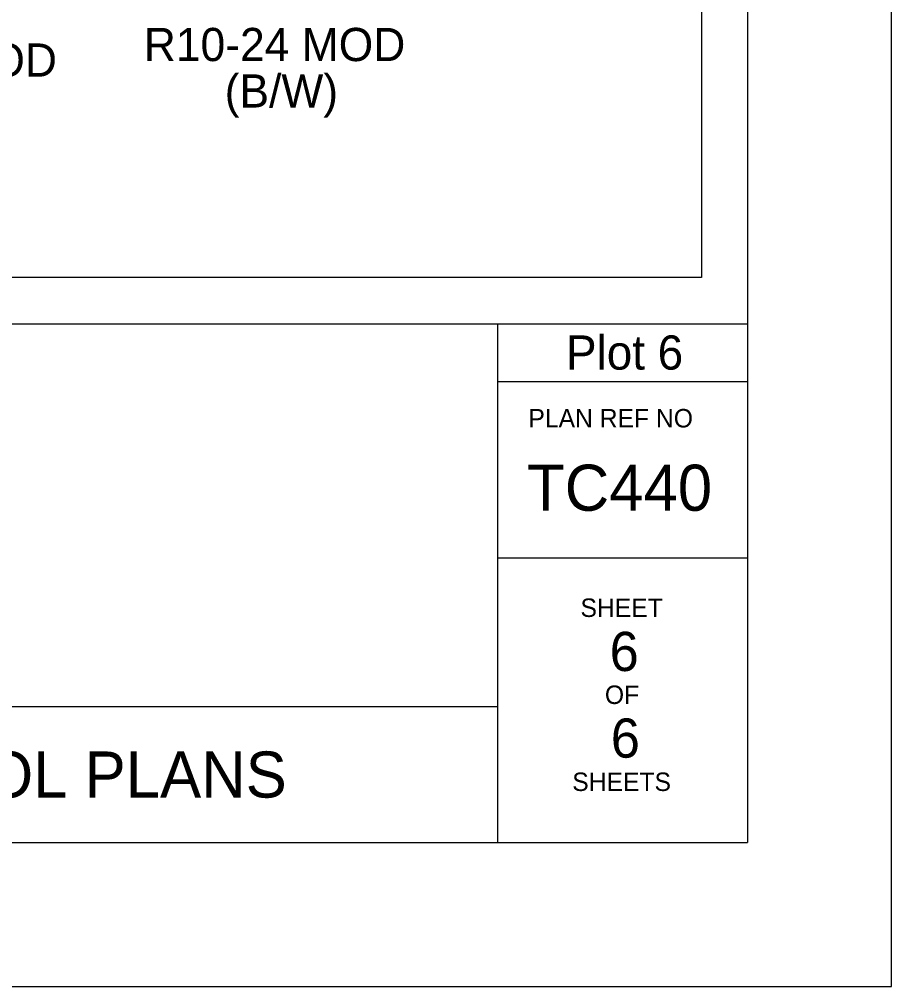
# Model space of a CAD drawing. Extents: x 99982 to 100176, y 99905 to 100011.
# Drawn here: x 100114.171 to 100116.062, y 99999.687 to 100001.786 of the extents above; entities that cross this region are included whole.
import ezdxf

# ---------------------------------------------------------------- set-up
doc = ezdxf.new("R2010")
doc.units = 0
for name, color, linetype in [('SH_GI_PlotLimits', 7, 'Continuous'), ('SH_GI_SheetBorder', 7, 'Continuous'), ('SH_GI_SheetLocationText', 7, 'Continuous'), ('SH_GI_SheetTextInCells', 7, 'Continuous'), ('SH_GI_TitleBlockText', 7, 'Continuous'), ('TR_SN_ConstructionSigns', 7, 'Continuous'), ('TR_WZ_WorkZoneTextCurrent', 7, 'Continuous')]:
    doc.layers.add(name, color=color, linetype=linetype)

msp = doc.modelspace()

# ---------------------------------------------------------------- linework, layer by layer
at = {"layer": 'SH_GI_PlotLimits'}
msp.add_lwpolyline([(100099.0625, 99999.6875), (100116.0625, 99999.6875), (100116.0625, 100010.6875), (100099.0625, 100010.6875)], close=True, dxfattribs=at)
at = {"layer": 'SH_GI_SheetBorder'}
for p, q in [((100115.75, 100010.375), (100115.75, 100000)), ((100100, 100001.1259), (100115.75, 100001.1259)), ((100115.2079, 100001.1259), (100115.2079, 100000)), ((100115.2079, 100001.0008), (100115.75, 100001.0008)), ((100115.2079, 100000.6176), (100115.75, 100000.6176)), ((100112.2055, 100000.2955), (100115.2079, 100000.2955)), ((100100, 100000), (100115.75, 100000))]:
    msp.add_line(p, q, dxfattribs=at)
at = {"layer": 'TR_WZ_WorkZoneTextCurrent'}
msp.add_lwpolyline([(100110.6, 100003.4685), (100115.65, 100003.4685), (100115.65, 100001.2259), (100110.6, 100001.2259)], close=True, dxfattribs=at)

# ---------------------------------------------------------------- texts
at = {"layer": 'SH_GI_SheetBorder'}
msp.add_text('PLAN REF NO', height=0.040032, dxfattribs=at).set_placement((100115.2747, 100000.9008))
at = {"layer": 'SH_GI_SheetLocationText'}
msp.add_text('Plot 6', height=0.07425, dxfattribs=at).set_placement((100115.3564, 100001.0262))
at = {"layer": 'SH_GI_SheetTextInCells'}
for s, p in [('SHEET', (100115.3877, 100000.4896)), ('OF', (100115.4406, 100000.3008)), ('SHEETS', (100115.3698, 100000.112))]:
    msp.add_text(s, height=0.04003, dxfattribs=at).set_placement(p)
at = {"layer": 'SH_GI_TitleBlockText'}
for s, height, p in [('TC440', 0.1, (100115.2718, 100000.72)), ('6', 0.085, (100115.4509, 100000.3723)), ('6', 0.085, (100115.4534, 100000.1843)), ('TYPICAL TRAFFIC CONTROL PLANS', 0.1, (100112.4251, 100000.0977))]:
    msp.add_text(s, height=height, dxfattribs=at).set_placement(p)
at = {"layer": 'TR_SN_ConstructionSigns'}
for s, p in [('R10-24 MOD', (100114.4406, 100001.6956)), ('R10-10B MOD', (100113.6209, 100001.6619)), ('(B/W)', (100114.616, 100001.5948))]:
    msp.add_text(s, height=0.072, rotation=360, dxfattribs=at).set_placement(p)

doc.saveas('drawing.dxf')
